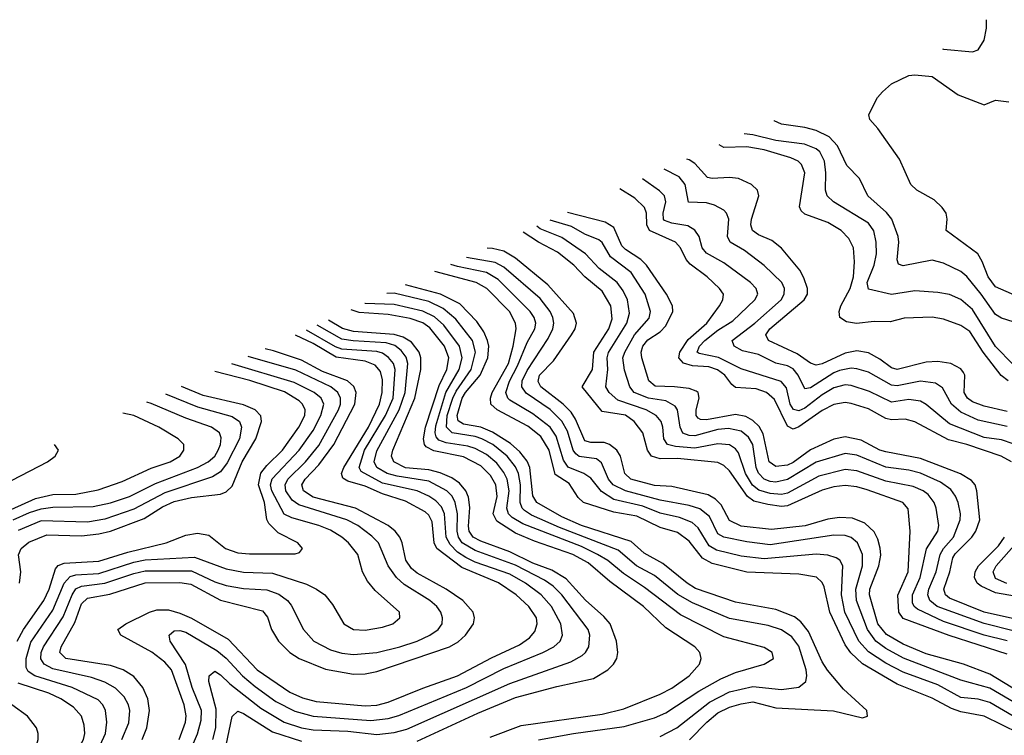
# Model space of a CAD drawing. Header units: inches. Extents: x 1305375 to 1407406, y 744550 to 841633.
# Tile 420 of 509: x 1362376 to 1365780, y 835664 to 838140. Entities that reach past the tile are written whole.
import ezdxf

# ---------------------------------------------------------------- set-up
doc = ezdxf.new("R2010")
doc.units = ezdxf.units.IN
doc.header["$MEASUREMENT"] = 0
doc.layers.add('B3863', color=7, linetype='Continuous')

msp = doc.modelspace()

# ---------------------------------------------------------------- linework, layer by layer
at = {"layer": 'B3863', "color": 5}
for points, elevation in [([(1365566.3, 838038.7), (1365570, 838037.3), (1365670, 838028.4), (1365690, 838035), (1365710, 838068.8), (1365718.2, 838110), (1365718.2, 838139.7)], 1340), ([(1365823.5, 837183.5), (1365750, 837215.4), (1365723.6, 837250), (1365703.4, 837303.4), (1365688.3, 837330), (1365578.3, 837410), (1365581.8, 837450), (1365578.8, 837470), (1365565.5, 837490), (1365536.9, 837516.9), (1365478, 837550), (1365457.2, 837570), (1365417.1, 837657.1), (1365342.8, 837762.8), (1365314.9, 837794.9), (1365311.5, 837810), (1365320.5, 837830), (1365341.8, 837870), (1365358.8, 837890), (1365390, 837917.4), (1365450, 837946.9), (1365470, 837949.1), (1365530, 837942.8), (1365619.8, 837879.8), (1365710, 837844.6), (1365750, 837860.7), (1365795.5, 837855.5)], 1320), ([(1365810, 837094.7), (1365770, 837107.2), (1365750, 837119.5), (1365699.8, 837190), (1365650, 837251.5), (1365630, 837268.9), (1365570, 837297.7), (1365530, 837307.3), (1365430, 837287.7), (1365413.9, 837293.9), (1365409, 837309), (1365415.6, 837370), (1365413.2, 837390), (1365390.5, 837450), (1365372.2, 837472.2), (1365308.4, 837530), (1365278.9, 837590), (1365235.4, 837635.4), (1365202.9, 837702.9), (1365174.9, 837734.9), (1365130, 837756.1), (1365090, 837766.8), (1365010, 837778.8), (1364984.8, 837790), (1364984.9, 837790.7)], 1340), ([(1365810, 836946.4), (1365750, 837009.4), (1365670, 837137.4), (1365630, 837171.7), (1365590, 837188.9), (1365550, 837196.2), (1365470, 837201.5), (1365390, 837188.7), (1365310, 837207), (1365306.3, 837230), (1365329.6, 837290), (1365337.9, 837330), (1365336.7, 837370), (1365328.8, 837408.8), (1365310, 837435.6), (1365189, 837510), (1365167.2, 837530), (1365161.2, 837550), (1365162.5, 837610), (1365158, 837650), (1365142.3, 837682.3), (1365130, 837693.1), (1365089.5, 837709.5), (1364990, 837722.3), (1364910, 837741.3), (1364880.4, 837744.5)], 1360), ([(1365793.1, 836890), (1365768.9, 836908.9), (1365706.9, 836990), (1365661, 837061), (1365630, 837082.1), (1365570, 837103.5), (1365530, 837110.7), (1365433.4, 837106.6), (1365385.2, 837094.8), (1365330, 837095.4), (1365268.7, 837088.7), (1365234.6, 837094.6), (1365210.7, 837110), (1365208.7, 837130), (1365215.2, 837150), (1365247.2, 837210), (1365258.9, 837250), (1365262.2, 837302.2), (1365258.2, 837350), (1365242.9, 837382.9), (1365216.1, 837410), (1365170, 837438.2), (1365090, 837466.4), (1365078, 837478), (1365072.3, 837492.3), (1365090.6, 837610), (1365078.7, 837638.7), (1365067.7, 837650), (1365041.9, 837662), (1364949.8, 837690), (1364890, 837699.3), (1364810, 837697.2), (1364794.1, 837706.4)], 1380), ([(1365790, 836784.2), (1365710, 836802.8), (1365670, 836818.1), (1365652.6, 836830), (1365641.3, 836850), (1365643.4, 836910), (1365639, 836919), (1365630, 836932.3), (1365594.5, 836950), (1365550, 836957.4), (1365510, 836954.8), (1365410, 836929.6), (1365390, 836935), (1365350, 836965.1), (1365310, 836987), (1365270, 836994.3), (1365230, 836985.6), (1365150, 836949), (1365130, 836944.7), (1365110, 836951.6), (1365063.4, 836983.4), (1364964.1, 837030), (1364955.2, 837050), (1364969.1, 837070), (1365088, 837170), (1365099.2, 837190), (1365099.7, 837210), (1365087, 837247), (1365072.6, 837272.6), (1365009.3, 837349.3), (1364976.2, 837376.2), (1364930, 837394.9), (1364909.5, 837410), (1364904, 837430), (1364905.4, 837450), (1364931.4, 837530), (1364926.4, 837550), (1364906, 837570), (1364860.5, 837590), (1364830, 837593.5), (1364770, 837589.9), (1364753.5, 837593.5), (1364710, 837641.8), (1364690, 837654.7), (1364682.8, 837657.1)], 1420), ([(1365790, 836732), (1365690, 836754.5), (1365630, 836781.6), (1365597, 836810), (1365566, 836866), (1365542.2, 836882.2), (1365490, 836889.6), (1365410, 836873.2), (1365390, 836875.7), (1365310, 836920.1), (1365270, 836932.3), (1365250, 836933.7), (1365210, 836926.4), (1365190, 836917.7), (1365110, 836865.9), (1365090, 836863.2), (1365067.6, 836910), (1365050, 836932), (1365030, 836942.2), (1364990, 836951.8), (1364930, 836981.6), (1364874.4, 836994.4), (1364846.5, 837010), (1364839.2, 837030), (1364917.6, 837090), (1365008.4, 837170), (1365019, 837190), (1365019.7, 837210), (1365010.4, 837230), (1364950, 837288.9), (1364881.1, 837341.1), (1364832.6, 837370), (1364823.1, 837390), (1364827.9, 837450), (1364819.8, 837470), (1364810, 837480.7), (1364777.7, 837497.7), (1364750, 837505.6), (1364688.5, 837508.5), (1364676, 837570), (1364655.6, 837595.6), (1364604.4, 837622.3)], 1440), ([(1365810, 836671.9), (1365770, 836685.8), (1365710, 836694), (1365590, 836741.5), (1365510, 836809), (1365490, 836820.3), (1365450, 836825.9), (1365390, 836816.5), (1365313.6, 836853.6), (1365250, 836873.9), (1365230, 836876), (1365190, 836866.3), (1365150, 836842.4), (1365090, 836796.2), (1365070, 836787.1), (1365050.9, 836790.9), (1365040.1, 836810), (1365026.5, 836866.5), (1365007.9, 836887.9), (1364870, 836931.5), (1364791.6, 836971.6), (1364724.9, 836984.9), (1364718.5, 836990), (1364725.8, 837010), (1364744.9, 837030), (1364790, 837065.6), (1364841.7, 837098.3), (1364916.9, 837170), (1364927.6, 837190), (1364922.2, 837210), (1364902, 837230), (1364810, 837298.4), (1364750, 837332.5), (1364734.8, 837350), (1364724.7, 837390), (1364710, 837412.1), (1364686.3, 837426.3), (1364630, 837435.6), (1364605.3, 837445.3), (1364601.3, 837450), (1364600.7, 837470), (1364609.5, 837510), (1364604.9, 837530), (1364587.9, 837547.9), (1364529.3, 837588.8)], 1460), ([(1365804.2, 836610), (1365768.5, 836630), (1365650, 836670.4), (1365586.6, 836686.6), (1365470, 836748.5), (1365437.3, 836757.3), (1365390, 836755.8), (1365370, 836760.2), (1365310, 836793.8), (1365250, 836812.1), (1365230, 836815.2), (1365190, 836808.8), (1365150, 836787.7), (1365070, 836730.8), (1365050, 836723.5), (1365030, 836733.3), (1364985.2, 836825.2), (1364958.2, 836850), (1364922.1, 836862.1), (1364850, 836867.8), (1364837.4, 836877.4), (1364814.1, 836910), (1364788.5, 836928.5), (1364758.4, 836938.4), (1364702.4, 836942.4), (1364671, 836951), (1364654.1, 836970), (1364658.2, 836990), (1364687, 837033), (1364751, 837090), (1364794.9, 837150), (1364806.8, 837170), (1364808.7, 837190), (1364795.3, 837210), (1364752.4, 837250), (1364693.9, 837293.9), (1364680.3, 837310), (1364660.3, 837350), (1364643, 837370), (1364553.5, 837410), (1364544, 837430), (1364543.3, 837470), (1364535.8, 837490), (1364502, 837522), (1364451, 837554)], 1480), ([(1365808.4, 836068.4), (1365710, 836090.2), (1365590, 836138.6), (1365576.1, 836150), (1365570.8, 836170), (1365591.8, 836230), (1365602.4, 836277.6), (1365610, 836292.2), (1365668.1, 836350), (1365681.5, 836370), (1365695.6, 836410), (1365684.6, 836510), (1365679.2, 836530), (1365666.1, 836546.1), (1365628.8, 836568.8), (1365490, 836621.3), (1365370, 836644.9), (1365350, 836650.8), (1365284.7, 836684.7), (1365230, 836696.5), (1365190, 836688.5), (1365110, 836651.2), (1365050, 836607.7), (1365030, 836598.7), (1364990, 836593.6), (1364966.7, 836610), (1364946.5, 836706.5), (1364932, 836732), (1364910, 836753.5), (1364886.6, 836766.6), (1364850, 836773.9), (1364750, 836755.3), (1364730, 836756), (1364721.6, 836761.6), (1364714.8, 836770), (1364714.6, 836790), (1364725.1, 836830), (1364721, 836850), (1364715, 836855), (1364690, 836863.5), (1364639.6, 836870), (1364572.4, 836872.4), (1364550.5, 836890.5), (1364526.5, 836970), (1364524.6, 836990), (1364529.9, 837010), (1364547.7, 837032.3), (1364590, 837059.6), (1364610, 837080.6), (1364633.7, 837130), (1364632.4, 837150), (1364612, 837190), (1364542.8, 837290), (1364523.1, 837310), (1364470, 837344.7), (1364457.7, 837357.7), (1364430, 837421.3), (1364399.6, 837439.6), (1364269.3, 837473)], 1520), ([(1365810, 836025.8), (1365710, 836050.5), (1365547.8, 836110), (1365522, 836130), (1365515.2, 836150), (1365519.4, 836170), (1365544.2, 836230), (1365558.6, 836290), (1365569.7, 836310), (1365604.3, 836350), (1365626.8, 836410), (1365628.3, 836430), (1365620.3, 836470), (1365611.7, 836491.7), (1365594.7, 836514.7), (1365559.3, 836539.3), (1365490, 836571.2), (1365450, 836581.6), (1365370, 836591.7), (1365270, 836633.1), (1365230, 836639.4), (1365130, 836609.2), (1365030, 836549), (1364990, 836540.2), (1364970, 836542.5), (1364950, 836550.2), (1364930.5, 836570.5), (1364922.3, 836590), (1364910.1, 836670.1), (1364895.1, 836695.1), (1364870, 836715.7), (1364825.9, 836725.9), (1364790, 836721.5), (1364710, 836700.1), (1364690, 836700.8), (1364669, 836709), (1364658.7, 836730), (1364650.6, 836790), (1364642.5, 836802.5), (1364610, 836821.6), (1364549.8, 836830), (1364499.7, 836850), (1364485.5, 836870), (1364467, 836927), (1364461.2, 836970), (1364467.4, 836990), (1364501.4, 837050), (1364552.4, 837107.6), (1364557.2, 837130), (1364538.3, 837190), (1364490, 837265.1), (1364418.8, 837318.8), (1364390, 837368.8), (1364378, 837378), (1364330, 837397.3), (1364283.7, 837423.7), (1364209.4, 837446.3)], 1540), ([(1365790, 835944.4), (1365589.6, 836009.6), (1365430, 836068.6), (1365415.3, 836090), (1365411.4, 836148.6), (1365447.5, 836230), (1365454.8, 836370), (1365447.8, 836447.8), (1365429.1, 836470), (1365306.2, 836513.8), (1365270, 836523.7), (1365230, 836528), (1365190, 836523.6), (1365150, 836512.4), (1365030, 836457.9), (1365010, 836456), (1364962.1, 836462.1), (1364914.5, 836474.5), (1364891.6, 836490), (1364830, 836579.1), (1364810, 836597.8), (1364790, 836607.6), (1364650, 836621.5), (1364590, 836621), (1364560.4, 836630), (1364546.6, 836650), (1364530.3, 836710), (1364500.3, 836750), (1364470, 836771.1), (1364390, 836784), (1364320.9, 836870), (1364356.1, 836930), (1364361, 836990), (1364412.5, 837070), (1364424.6, 837104.6), (1364419.1, 837150), (1364390, 837200.8), (1364329.6, 837249.6), (1364291.1, 837290), (1364235.7, 837335.7), (1364170, 837369.7), (1364116.7, 837405)], 1580), ([(1365790, 835990.6), (1365710, 836010.6), (1365570, 836058), (1365479.9, 836099.9), (1365467.9, 836110), (1365462.5, 836122.5), (1365462.6, 836150), (1365488.8, 836210), (1365510.4, 836309.6), (1365549.9, 836370), (1365553.9, 836390), (1365543.9, 836450), (1365536.9, 836470), (1365516.8, 836496.8), (1365499.6, 836510), (1365465, 836525), (1365370, 836543.3), (1365270, 836578.6), (1365230, 836583.6), (1365139.1, 836560.9), (1365030, 836502), (1365010, 836497.3), (1364970, 836500.5), (1364931.7, 836511.7), (1364909.4, 836529.4), (1364885.1, 836570), (1364860.9, 836640.9), (1364850, 836655.4), (1364830, 836668.7), (1364790, 836672.1), (1364710, 836657.4), (1364642.6, 836662.6), (1364615.9, 836670), (1364602.4, 836690), (1364599.7, 836730), (1364593.1, 836750), (1364576, 836770), (1364541.4, 836790), (1364443.2, 836823.2), (1364413.5, 836850), (1364401.8, 836870), (1364409.2, 836930), (1364406.6, 836970), (1364411.6, 836988.4), (1364474.8, 837090), (1364484.3, 837124.3), (1364477.1, 837170), (1364461.9, 837201.9), (1364441.9, 837230), (1364379.2, 837279.2), (1364331.5, 837330), (1364250, 837385.7), (1364175.8, 837415.7), (1364163.6, 837425.9)], 1560), ([(1365830, 835814.7), (1365730, 835876.1), (1365638.6, 835910), (1365510, 835946.2), (1365430, 835979.4), (1365372.6, 836012.6), (1365342.9, 836050), (1365313.6, 836150), (1365314.6, 836170), (1365346.5, 836250), (1365352.6, 836287.4), (1365351.1, 836311.1), (1365342.7, 836342.7), (1365330, 836368), (1365298, 836398), (1365254.7, 836414.7), (1365210, 836417.1), (1365170, 836412.1), (1365091, 836389), (1364975.5, 836375.5), (1364870, 836387.4), (1364830, 836406.8), (1364801.2, 836461.2), (1364780.9, 836480.9), (1364755.5, 836495.5), (1364630, 836524.9), (1364570, 836528.2), (1364488.5, 836550), (1364467.9, 836570), (1364452.6, 836630), (1364440.1, 836650), (1364414.5, 836670), (1364396.5, 836676.5), (1364350, 836677), (1364330, 836683), (1364297.4, 836757.4), (1364282.1, 836782.1), (1364254.2, 836810), (1364177.3, 836870), (1364168.1, 836888.1), (1364173.3, 836910), (1364221, 836959), (1364284.1, 837050), (1364296.3, 837070), (1364301.2, 837090), (1364290, 837123.7), (1364202, 837222), (1364090, 837315.2), (1364050, 837338.6), (1364010, 837348.4), (1363992.5, 837349.7)], 1620), ([(1365830, 835768.3), (1365730, 835827.5), (1365630, 835854.8), (1365431.5, 835931.5), (1365370, 835964.1), (1365335.4, 835990), (1365307.3, 836030), (1365268.9, 836130), (1365266, 836170), (1365289.3, 836250), (1365289.9, 836289.9), (1365272.6, 836330), (1365250, 836348.1), (1365230, 836354.9), (1365190, 836355.9), (1364970, 836323.2), (1364890, 836333.1), (1364810, 836349.4), (1364790, 836360.5), (1364760.6, 836420.6), (1364727.8, 836447.8), (1364690, 836459.3), (1364590, 836477.6), (1364470.3, 836510.3), (1364427.7, 836530), (1364410.9, 836550), (1364387.1, 836607.1), (1364370, 836620.1), (1364310, 836628.8), (1364298.2, 836638.2), (1364288.8, 836650), (1364270, 836716.2), (1364250, 836751.3), (1364210, 836791.3), (1364127.2, 836847.2), (1364112.4, 836870), (1364113.5, 836890), (1364130, 836926.1), (1364203.2, 837036.8), (1364219.3, 837070), (1364222.7, 837090), (1364219.5, 837110), (1364210, 837130.3), (1364174.8, 837174.8), (1364050, 837283.6), (1364020.1, 837300.1), (1363920.2, 837317.5)], 1640), ([(1365832.2, 835670), (1365710, 835730.2), (1365630, 835744.9), (1365596.8, 835756.8), (1365530, 835792.1), (1365410, 835840.5), (1365290, 835911.4), (1365249.3, 835949.3), (1365230, 835977.4), (1365177.2, 836090), (1365157.2, 836177.2), (1365150, 836192.9), (1365130.6, 836210.6), (1365070, 836221.7), (1364890, 836228.3), (1364770, 836258.9), (1364736.5, 836276.5), (1364690, 836335.4), (1364650, 836365.1), (1364590, 836383.3), (1364510, 836421.7), (1364430, 836436.3), (1364325.6, 836470), (1364306.9, 836486.9), (1364275.6, 836535.6), (1364226.7, 836566.7), (1364206.9, 836650), (1364177.9, 836697.9), (1364133, 836733), (1364026.1, 836790), (1364004.4, 836810), (1364003.5, 836830), (1364009.7, 836850), (1364065.2, 836950), (1364082.4, 837010), (1364092, 837070), (1364090.3, 837090), (1364068.8, 837130), (1363991.1, 837210), (1363954.4, 837230), (1363810.7, 837268.7)], 1680), ([(1365810, 835730.7), (1365730, 835777.8), (1365690, 835789.2), (1365630, 835794.5), (1365550, 835838.4), (1365430, 835882.9), (1365370, 835913.2), (1365310, 835953.2), (1365277.2, 835990), (1365228.6, 836090), (1365217.1, 836150), (1365221.9, 836250), (1365211, 836270), (1365198.3, 836278.3), (1365170, 836287.5), (1365130, 836290.6), (1364950, 836275), (1364870, 836284.2), (1364784.8, 836304.8), (1364760, 836320), (1364721.9, 836381.9), (1364700.4, 836400.4), (1364657.2, 836417.2), (1364590, 836432.7), (1364530, 836457.1), (1364430, 836480), (1364387.1, 836507.1), (1364350, 836554.2), (1364326.3, 836570), (1364271.7, 836591.7), (1364255.4, 836615.4), (1364230, 836699.4), (1364210.2, 836730), (1364150, 836776.5), (1364070, 836823.6), (1364063, 836830), (1364056.6, 836850), (1364069.2, 836889.2), (1364097.2, 836942.8), (1364130, 837022.7), (1364156.8, 837070), (1364160.3, 837090), (1364154.2, 837110), (1364140.9, 837130), (1364030, 837240.9), (1363990, 837264.6), (1363890, 837285.5), (1363865.9, 837293.3)], 1660), ([(1364691.4, 835648.6), (1364751.3, 835710), (1364790, 835741.8), (1364830, 835761.7), (1364870, 835772.6), (1364910, 835779.9), (1364990, 835759.3), (1365188.9, 835748.9), (1365290, 835724.7), (1365306.6, 835730), (1365305.1, 835750), (1365223.5, 835823.5), (1365168.9, 835888.9), (1365150, 835918.6), (1365103, 836023), (1365076.6, 836056.6), (1365054.2, 836074.2), (1364990, 836099.6), (1364850, 836124.4), (1364712.1, 836172.1), (1364683.4, 836190), (1364598.9, 836258.9), (1364534.4, 836294.4), (1364490, 836334.3), (1364318.3, 836390), (1364250, 836419.8), (1364163.9, 836470), (1364150, 836492.2), (1364139.8, 836590), (1364130, 836612.8), (1364105.2, 836645.2), (1364073.2, 836673.2), (1364010, 836712.5), (1363970, 836730.1), (1363910, 836740.1), (1363892, 836752), (1363888.7, 836770), (1363906.1, 836830), (1363917.3, 836850), (1363967.7, 836910), (1363994.3, 836970), (1363997.5, 837010), (1363993.5, 837030), (1363980.2, 837060.2), (1363955.8, 837095.8), (1363897.1, 837157.1), (1363830.5, 837190.5), (1363709.3, 837222.3)], 1720), ([(1364590, 835660.4), (1364647.8, 835690), (1364760.8, 835779.2), (1364830, 835814.1), (1364910, 835832.9), (1365010, 835823.1), (1365069, 835831), (1365093.4, 835850), (1365097.4, 835870), (1365094.8, 835890), (1365070, 835972.3), (1365044.9, 836004.9), (1365010, 836028.8), (1364963.5, 836043.5), (1364830, 836068.3), (1364702.2, 836122.2), (1364651.1, 836151.1), (1364570, 836216.4), (1364507.8, 836250), (1364445, 836305), (1364242.5, 836382.5), (1364145.6, 836425.6), (1364121.5, 836441.5), (1364112.8, 836450), (1364105.7, 836470), (1364107.7, 836530), (1364100.5, 836570), (1364090, 836592.8), (1364060.8, 836630), (1364011.3, 836670), (1363973.9, 836690), (1363950, 836698.3), (1363870.8, 836710.8), (1363851.9, 836730), (1363854.2, 836770), (1363872.9, 836830), (1363885.2, 836854.8), (1363936.8, 836930), (1363951.6, 836990), (1363941.3, 837030), (1363883.5, 837103.5), (1363840.4, 837140.4), (1363790, 837164.7), (1363670, 837193.5), (1363645, 837192.8)], 1740), ([(1364002.4, 835657.6), (1364110, 835698.4), (1364390, 835736.7), (1364464.5, 835755.5), (1364590, 835806.1), (1364630, 835827.1), (1364689.9, 835870), (1364726.5, 835910), (1364731.4, 835930), (1364726.8, 835950), (1364709.8, 835970), (1364610, 836036.1), (1364532.1, 836110), (1364415.6, 836195.6), (1364340.7, 836260.7), (1364287.9, 836290), (1364155.6, 836335.6), (1364090, 836363.5), (1364025.1, 836405.1), (1364013.1, 836430), (1364026, 836490), (1364021.6, 836530), (1364003.1, 836563.1), (1363970, 836596.2), (1363910, 836627.3), (1363808.1, 836648.1), (1363781.6, 836661.6), (1363775.4, 836670), (1363772.4, 836690), (1363778.6, 836730), (1363825.5, 836874.5), (1363853, 836930), (1363859.7, 836970), (1363845, 837010), (1363793.7, 837073.7), (1363770, 837090.8), (1363726, 837106), (1363650, 837119.4), (1363550, 837126.4), (1363522.2, 837136.4)], 1780), ([(1364170, 835648.5), (1364290, 835670.3), (1364465.7, 835694.3), (1364570, 835724.8), (1364610, 835741.4), (1364723.3, 835816.7), (1364800.3, 835859.7), (1364850, 835881.1), (1364949.6, 835910), (1364981.5, 835930), (1364976.8, 835950), (1364950, 835968), (1364810, 836005.3), (1364660.9, 836080.9), (1364535.7, 836175.7), (1364463.7, 836223.7), (1364409.1, 836269.1), (1364373.5, 836290), (1364317.7, 836317.7), (1364115.8, 836395.8), (1364078, 836418), (1364065.9, 836430), (1364059.7, 836450), (1364068, 836510), (1364061.3, 836550), (1364050, 836573.5), (1364025.2, 836605.2), (1363990, 836635.1), (1363950, 836656.5), (1363924.6, 836664.6), (1363850, 836675.5), (1363825.3, 836685.3), (1363816.2, 836696.2), (1363812, 836710), (1363814.9, 836734.9), (1363849, 836850), (1363895.3, 836930), (1363905.3, 836970), (1363896.6, 837010), (1363842.5, 837082.5), (1363810, 837111.2), (1363770, 837130.9), (1363670, 837153.9), (1363570, 837158.1), (1363569.6, 837158.2)], 1760), ([(1363750, 835644.3), (1363959.4, 835740.6), (1364090, 835794.6), (1364233, 835833), (1364359.6, 835860.4), (1364409.2, 835890.8), (1364428.4, 835910), (1364440.2, 835930), (1364443.8, 835950), (1364438.8, 835990), (1364417.4, 836050), (1364395.6, 836075.6), (1364331.4, 836131.4), (1364265.2, 836205.2), (1364215.7, 836235.7), (1364150, 836259.3), (1364070, 836298.6), (1363970, 836335.9), (1363943.3, 836350), (1363929.8, 836369.8), (1363927.6, 836387.6), (1363931.7, 836451.7), (1363927.4, 836487.4), (1363918.2, 836510), (1363895.8, 836535.8), (1363870, 836554.5), (1363830, 836572.4), (1363790, 836582.5), (1363710, 836589.2), (1363669.2, 836610), (1363661.1, 836630), (1363665.3, 836650), (1363741.8, 836830), (1363762.9, 836930), (1363763, 836970), (1363756.5, 836990), (1363730, 837024.2), (1363701.4, 837041.4), (1363670.5, 837050.5), (1363530, 837061.5), (1363491.4, 837071.4), (1363443.3, 837100.3)], 1820), ([(1362965, 835610), (1362991, 835669), (1363003.3, 835716.7), (1363004.7, 835750), (1362972.2, 835830), (1362948.7, 835908.7), (1362896.4, 835990), (1362892.4, 836010), (1362910, 836025), (1362930, 836026.2), (1362950, 836020.5), (1363057.3, 835957.3), (1363090, 835931.1), (1363145.6, 835870), (1363190, 835832.5), (1363261.6, 835781.6), (1363327.1, 835747.1), (1363390, 835730.3), (1363590, 835715.5), (1363650, 835722.2), (1363687.1, 835732.9), (1363920.5, 835830), (1364050, 835895.1), (1364184.9, 835950), (1364223, 835970), (1364244.7, 835990), (1364252.4, 836010), (1364246.4, 836050), (1364214, 836110), (1364179.2, 836150), (1364124.8, 836190), (1364070, 836221.6), (1363950, 836263.4), (1363918.8, 836278.8), (1363890, 836298), (1363863.7, 836323.7), (1363850.4, 836350), (1363844.6, 836430), (1363834.2, 836454.2), (1363815.1, 836475.1), (1363790, 836491.9), (1363749.6, 836509.6), (1363630, 836536.5), (1363556.2, 836576.2), (1363549.1, 836590), (1363568.4, 836650), (1363640.9, 836770), (1363667.3, 836830), (1363673.8, 836930), (1363667.6, 836950), (1363651.4, 836971.4), (1363630, 836985.7), (1363610, 836992.2), (1363490, 836999.5), (1363468, 837008), (1363367.9, 837065.7)], 1860), ([(1363043, 835650), (1363054.2, 835690), (1363054.7, 835754.7), (1363029.9, 835850.1), (1363030.7, 835870), (1363050, 835885.7), (1363070, 835873.7), (1363102, 835842), (1363210, 835757.7), (1363290, 835709.8), (1363350, 835690.5), (1363390, 835682.9), (1363510, 835678), (1363610, 835666.6), (1363670, 835673.4), (1363714.7, 835685.3), (1364070, 835843.6), (1364281.3, 835918.7), (1364319.9, 835940.1), (1364331.6, 835950), (1364343.4, 835970), (1364347.2, 836010), (1364340.8, 836030), (1364250, 836149.5), (1364219.9, 836179.9), (1364190, 836200.2), (1364090, 836252.2), (1363950, 836303.3), (1363906, 836330), (1363892.8, 836350), (1363888.1, 836370), (1363888.9, 836430), (1363881.5, 836470), (1363871.3, 836491.3), (1363853.1, 836510), (1363790, 836543.5), (1363680.3, 836560.3), (1363646.2, 836570), (1363610.4, 836590.4), (1363601.5, 836610), (1363610, 836648.7), (1363688, 836790), (1363709, 836850), (1363718.2, 836950), (1363712.1, 836972.1), (1363695.2, 836995.2), (1363672.4, 837012.4), (1363642.3, 837022.3), (1363528.4, 837028.4), (1363490, 837034.9), (1363404.3, 837082.4)], 1840), ([(1362926.6, 835650), (1362948.6, 835710), (1362951, 835731), (1362944.7, 835770), (1362900.8, 835890), (1362877.1, 835917.1), (1362832.1, 835952.1), (1362725, 836010), (1362715.1, 836030), (1362742.4, 836050), (1362824.7, 836090), (1362850, 836097.9), (1362890, 836097.7), (1362930, 836086.8), (1362970, 836069.5), (1363096.4, 835996.4), (1363196.6, 835890), (1363310, 835812.8), (1363353.9, 835793.9), (1363401.2, 835781.2), (1363570, 835766.1), (1363610, 835768.7), (1363650, 835778.6), (1363770, 835827.7), (1363889.8, 835870.2), (1364007.4, 835932.6), (1364103.4, 835976.6), (1364138.9, 836001.1), (1364157.1, 836022.9), (1364165, 836050), (1364162.1, 836070), (1364136.1, 836110), (1364092.8, 836150), (1364031.2, 836191.2), (1363904.6, 836244.6), (1363818.2, 836310), (1363809.2, 836330), (1363802.2, 836402.2), (1363790, 836425.3), (1363777.3, 836437.3), (1363710, 836473.9), (1363630, 836499.9), (1363570, 836525.5), (1363510, 836542.7), (1363493.1, 836553.1), (1363488.6, 836570), (1363496.7, 836590), (1363581.3, 836730), (1363620.3, 836810), (1363628.7, 836850), (1363630, 836893.6), (1363622.7, 836922.7), (1363604.3, 836944.3), (1363570, 836958), (1363470, 836971.9), (1363390, 837019.6), (1363329.5, 837048.1)], 1880), ([(1362798.9, 835650), (1362815.7, 835690), (1362825.1, 835750), (1362819.1, 835790), (1362801.7, 835830), (1362770, 835867.2), (1362733.7, 835890), (1362690, 835905.4), (1362535, 835930), (1362514.4, 835950), (1362518.8, 835970), (1362566, 836054), (1362590, 836119.1), (1362610, 836138.8), (1362687.3, 836152.7), (1362810, 836191.5), (1362930, 836193.1), (1362967.5, 836187.5), (1363070, 836131.7), (1363215, 836095), (1363232.6, 836072.6), (1363246.5, 836030), (1363271.1, 835990), (1363310, 835951.1), (1363341.6, 835930), (1363432.7, 835892.7), (1363530, 835875.6), (1363570, 835876.6), (1363610, 835884.3), (1363862.3, 835970), (1363892.3, 835987.7), (1363917.3, 836010), (1363944.3, 836050), (1363948.3, 836070), (1363943.9, 836090), (1363908.2, 836130), (1363850.4, 836170), (1363750, 836224.8), (1363730, 836240.9), (1363710.6, 836270), (1363698.2, 836330), (1363689.9, 836350), (1363674.5, 836370), (1363650, 836389.5), (1363536.7, 836450), (1363390, 836488.3), (1363357.4, 836510), (1363351.5, 836530), (1363362.9, 836550), (1363410, 836599.4), (1363462.1, 836670), (1363534.4, 836810), (1363538.7, 836850), (1363530.5, 836870.5), (1363509.5, 836890), (1363423.2, 836923.2), (1363350, 836961.5), (1363253.7, 836993.7), (1363224, 837000.7)], 1920), ([(1362729.3, 835650), (1362753.1, 835706.9), (1362756.2, 835750), (1362751.8, 835770), (1362737.2, 835797.2), (1362707.3, 835827.3), (1362670, 835848.2), (1362623.6, 835863.6), (1362490, 835893.8), (1362460.1, 835910), (1362449.1, 835929.1), (1362450.2, 835950), (1362458.7, 835970), (1362526.4, 836073.6), (1362556.9, 836150), (1362570, 836170.3), (1362590, 836180.4), (1362670, 836190.4), (1362770, 836224), (1362810, 836232.8), (1362970, 836233.4), (1363050, 836195), (1363090, 836182.3), (1363150, 836172.1), (1363230, 836167.4), (1363272.1, 836152.1), (1363301.9, 836130), (1363314.3, 836114.3), (1363357, 836030), (1363392.3, 835990), (1363450, 835959.5), (1363490, 835948.2), (1363530, 835943.4), (1363610, 835950.8), (1363690, 835970.1), (1363750, 835990.1), (1363793.7, 836010), (1363822.2, 836030), (1363835.9, 836050), (1363838, 836070), (1363831.7, 836090), (1363817.9, 836110), (1363793.5, 836130), (1363705.3, 836185.3), (1363678.4, 836210), (1363649.5, 836250), (1363616.6, 836330), (1363593.5, 836353.5), (1363544.3, 836390), (1363506.5, 836410), (1363341, 836461), (1363318, 836478), (1363296.4, 836510), (1363293.1, 836530), (1363302.8, 836550), (1363364.3, 836610), (1363410, 836666.7), (1363478.1, 836790), (1363485.1, 836810), (1363485.5, 836830), (1363476.2, 836850), (1363451.3, 836870), (1363330, 836927), (1363165.8, 836974.5)], 1940), ([(1362367.3, 835990), (1362388.7, 836030), (1362458.8, 836130), (1362477.2, 836170), (1362499.5, 836240.5), (1362508.7, 836251.3), (1362530, 836259.1), (1362650, 836266.8), (1362750, 836298), (1362882.4, 836330), (1362950, 836356), (1362990, 836363.4), (1363030, 836356.6), (1363087.4, 836310), (1363130, 836295.5), (1363170, 836291.3), (1363328.3, 836291.7), (1363343.3, 836296.7), (1363354, 836310), (1363338, 836330), (1363270, 836364.7), (1363236.8, 836396.8), (1363230.5, 836410.5), (1363221.8, 836470), (1363201.5, 836530), (1363210, 836570.4), (1363230, 836596.9), (1363283.9, 836650), (1363340.9, 836730), (1363361.2, 836770), (1363362.7, 836790), (1363353.8, 836810), (1363341.7, 836821.7), (1363291.9, 836851.9), (1363171.7, 836891.7), (1363049.9, 836922.5)], 1980), ([(1362654.5, 835630), (1362672.6, 835670), (1362677.4, 835710), (1362672.2, 835750), (1362663.2, 835770), (1362647.1, 835787.1), (1362556.8, 835830), (1362428.6, 835870), (1362405, 835885), (1362398.6, 835898.6), (1362397.8, 835930), (1362413.8, 835986.2), (1362490, 836097.2), (1362530.1, 836189.9), (1362550, 836212.9), (1362570, 836219.3), (1362650, 836224), (1362770, 836262.8), (1362810, 836271), (1362980.5, 836280.5), (1363090, 836240.1), (1363150, 836228.9), (1363250, 836225.5), (1363367, 836187), (1363402.4, 836170), (1363430.2, 836150), (1363456.7, 836116.7), (1363496.9, 836050), (1363529.6, 836029.6), (1363570, 836027.4), (1363630, 836037.9), (1363666.3, 836050), (1363689.8, 836070), (1363688.6, 836090), (1363605.3, 836165.3), (1363577.8, 836197.8), (1363561.3, 836230), (1363544.6, 836290), (1363512.8, 836330), (1363489.9, 836350), (1363450, 836373.6), (1363409.8, 836390), (1363316.2, 836416.2), (1363290, 836429.3), (1363247.3, 836510), (1363243, 836530), (1363249, 836551), (1363342.2, 836650), (1363390, 836718.2), (1363417.2, 836770), (1363427.6, 836810), (1363418.5, 836830), (1363393.5, 836850), (1363324.8, 836884.8), (1363109.8, 836949.4)], 1960), ([(1362375.2, 836190), (1362379.5, 836230), (1362372, 836288), (1362381.2, 836310), (1362408, 836332), (1362470, 836357.7), (1362590, 836354.2), (1362650, 836360.7), (1362689.8, 836370.2), (1362806, 836414), (1362870, 836453.9), (1362910, 836472.4), (1362970, 836487.1), (1363070, 836498.4), (1363090, 836505.9), (1363110, 836525.5), (1363145.1, 836610), (1363192.6, 836690), (1363212, 836750), (1363209.3, 836769.3), (1363189.9, 836790), (1363150, 836807), (1363010, 836840), (1362935.7, 836870.9)], 2020), ([(1362879.8, 836845.4), (1362990, 836800.2), (1363110, 836766.6), (1363135.6, 836750), (1363143.1, 836730), (1363135.2, 836690), (1363093.2, 836606.8), (1363070, 836575.7), (1363042.3, 836557.7), (1362877.2, 836502.8), (1362770, 836446.6), (1362670, 836411.3), (1362610, 836401.9), (1362450, 836406), (1362370, 836372.8)], 2040), ([(1362352.8, 836410), (1362410, 836435.4), (1362450, 836447.6), (1362490, 836453.2), (1362630, 836456), (1362690, 836468.5), (1362755.9, 836490), (1362845.1, 836534.9), (1362990, 836590.1), (1363027.9, 836610), (1363049.9, 836630), (1363062, 836650), (1363070.2, 836670), (1363072.7, 836692.7), (1363066.3, 836710), (1363038.6, 836730), (1362950, 836760.9), (1362830, 836811.7), (1362815.4, 836816)], 2060), ([(1362310.9, 836429.1), (1362430, 836483.2), (1362490, 836497.4), (1362570, 836498.6), (1362647, 836513), (1362730, 836542.1), (1362830, 836587.8), (1362896.2, 836610), (1362929, 836630), (1362943.7, 836650), (1362943.5, 836670), (1362923.8, 836690), (1362856.5, 836730), (1362770, 836769.9), (1362732.7, 836778.2)], 2080), ([(1362350, 836546.7), (1362472.1, 836610), (1362498.7, 836630), (1362509.7, 836650), (1362495.8, 836670)], 2120), ([(1365874.7, 836134.7), (1365750, 836157), (1365700, 836180), (1365686.4, 836190), (1365676.6, 836210), (1365679, 836230), (1365690.2, 836250), (1365759.9, 836320.1), (1365780.3, 836350)], 1480), ([(1365788.8, 836188.8), (1365750, 836206.5), (1365741.8, 836230), (1365752.1, 836250), (1365821.9, 836330)], 1460), ([(1362310, 835354.5), (1362398, 835422), (1362530, 835554.3), (1362574.9, 835610), (1362595.9, 835650), (1362600.5, 835670), (1362599, 835699), (1362589.9, 835729.9), (1362561.6, 835761.6), (1362518.3, 835790), (1362476.2, 835810), (1362370, 835844.8)], 1980), ([(1362370.7, 835549.3), (1362411.1, 835590), (1362434.2, 835630), (1362439.3, 835650), (1362440.1, 835670), (1362434, 835690), (1362403.2, 835730), (1362349, 835770)], 2020), ([(1363090, 835630.2), (1363110.7, 835729.3), (1363130, 835747.7), (1363150, 835739.5), (1363250, 835675.7), (1363350, 835644)], 1820)]:
    msp.add_lwpolyline(points, dxfattribs=dict(at, elevation=elevation))

doc.saveas('drawing.dxf')
